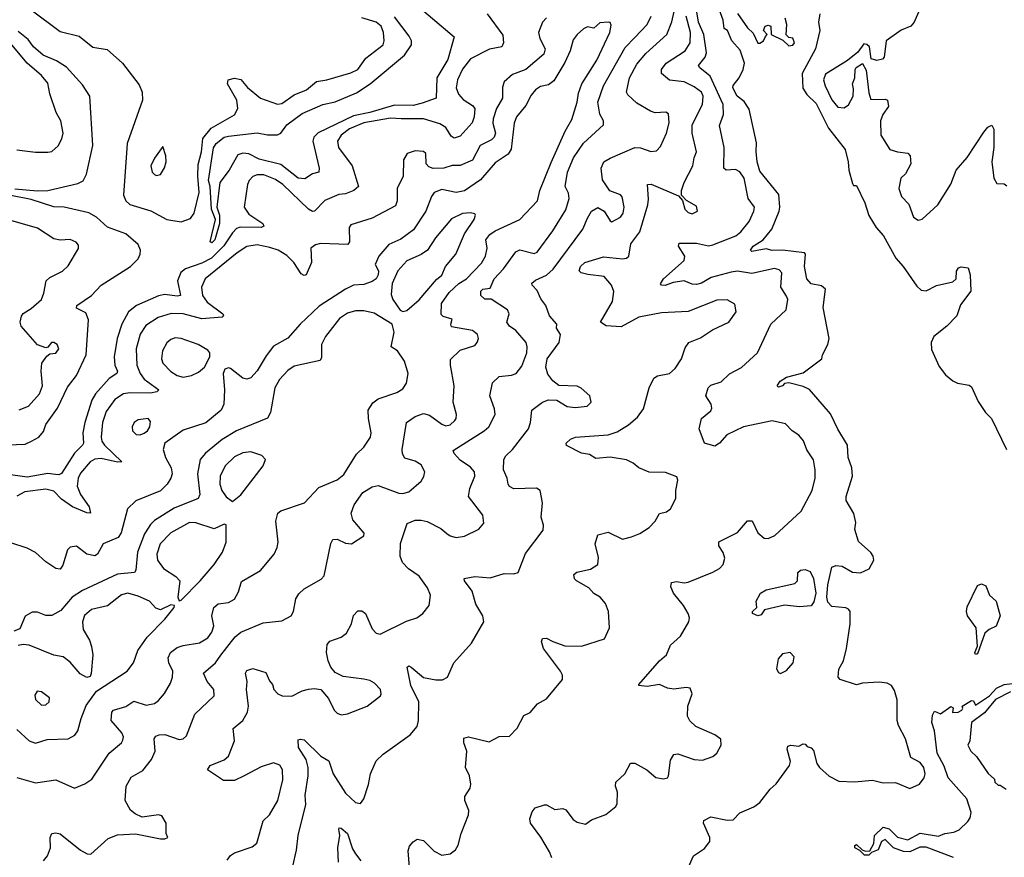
# Model space of a CAD drawing. Extents: x 1771496 to 1971148, y 471553 to 643630.
# Tile 469 of 656: x 1851328 to 1856125, y 601078 to 605157. Entities that reach past the tile are written whole.
import ezdxf

# ---------------------------------------------------------------- set-up
doc = ezdxf.new("R2010")
doc.units = 0

msp = doc.modelspace()

# ---------------------------------------------------------------- linework, layer by layer
at = {"layer": '0CON10XD'}
for points in [[(1854505, 605146.2), (1854536.7, 605285)], [(1851384, 605205), (1851525, 605100), (1851617.6, 605077.6), (1851685, 605024.3), (1851755, 605012), (1851830, 604945), (1851910.2, 604840.2), (1851925.3, 604805), (1851926.2, 604765), (1851851.2, 604555), (1851833.5, 604303.5), (1851844.7, 604275), (1851865, 604257.1), (1851967.3, 604227.3), (1852045, 604183.7), (1852115, 604172.8), (1852161.1, 604188.9), (1852178.4, 604215), (1852203.2, 604315), (1852195.8, 604395), (1852198.2, 604451.8), (1852213.8, 604513.8), (1852220.5, 604579.5), (1852261.2, 604628.8), (1852375.4, 604694.6), (1852391.9, 604725), (1852386, 604766), (1852340.6, 604845), (1852343.3, 604865), (1852375, 604872.9), (1852405, 604865.8), (1852437.8, 604827.8), (1852501.1, 604775), (1852585, 604745.5), (1852605, 604749.5), (1852665, 604790.8), (1852725.6, 604815), (1852774.1, 604855.9), (1852825, 604864.6), (1852941.2, 604898.8), (1852975, 604915.5), (1853015, 604969.5), (1853099.1, 605035), (1853103.8, 605055), (1853100.4, 605095), (1853089.2, 605125), (1853065, 605145.3), (1852996, 605166)], [(1853254.8, 605235), (1853444.6, 605074.6), (1853415, 604963.8), (1853360, 604875), (1853357.8, 604775), (1853289.2, 604750.8), (1853245, 604739.7), (1853155, 604740.7), (1853035, 604705.3), (1852955, 604688.8), (1852782.9, 604607.1), (1852760.9, 604585), (1852755.8, 604565), (1852786.9, 604435), (1852786, 604415), (1852755, 604407.5), (1852717.7, 604382.3), (1852685, 604385.9), (1852601.4, 604451.4), (1852495, 604478), (1852445, 604503.5), (1852415, 604506.8), (1852390.8, 604499.1), (1852348.8, 604425), (1852303.8, 604365), (1852288.6, 604245), (1852301.4, 604205), (1852302.2, 604165), (1852279.3, 604085), (1852265, 604070), (1852256.2, 604075), (1852281.9, 604185), (1852263.6, 604235), (1852256.6, 604345), (1852248.4, 604375), (1852272.9, 604532.9), (1852286.3, 604555), (1852325, 604584.7), (1852345, 604589.8), (1852485, 604606.7), (1852535, 604596.8), (1852585, 604596.8), (1852600, 604605), (1852630, 604645), (1852705, 604700.7), (1852805, 604744.2), (1852865, 604758), (1852968.5, 604801.5), (1853035.7, 604844.3), (1853203.7, 604985), (1853236.6, 605035), (1853236.6, 605055), (1853226.5, 605076.5), (1853155, 605170.7)], [(1854580.6, 601015), (1854611.4, 601085), (1854665, 601121.1), (1854690.6, 601155), (1854691.5, 601175), (1854659.2, 601245), (1854661.7, 601258.3), (1854695.7, 601275.7), (1854775, 601259.2), (1854805, 601261.2), (1854837.5, 601295), (1854905.8, 601324.2), (1854934.2, 601345.8), (1854985, 601410), (1855013.9, 601436.1), (1855078.8, 601525), (1855084, 601545), (1855067.5, 601605), (1855070.6, 601619.4), (1855085, 601624), (1855125, 601619.2), (1855145, 601631.2), (1855155, 601630), (1855165, 601617.5), (1855185, 601611.2), (1855195, 601598.8), (1855212.2, 601535), (1855225, 601516), (1855272.7, 601472.7), (1855318.8, 601448.8), (1855395, 601445.6), (1855483.2, 601453.2), (1855535, 601441.5), (1855595, 601443.3), (1855665, 601413.5), (1855712, 601435), (1855735.6, 601465), (1855739.5, 601485), (1855733.3, 601515), (1855715, 601539.4), (1855669.5, 601565), (1855643.4, 601655), (1855609.5, 601719.5), (1855603.8, 601745), (1855602.9, 601845), (1855590.2, 601890.2), (1855575, 601914.3), (1855554, 601926), (1855515, 601931.4), (1855435, 601925.7), (1855405, 601917.5), (1855325, 601944), (1855315.8, 601955.8), (1855320, 601995), (1855342.5, 602035), (1855356.9, 602095), (1855374.4, 602215), (1855374.3, 602275), (1855367.1, 602287.1), (1855353.6, 602293.6), (1855285, 602300.4), (1855265, 602321.5), (1855261.1, 602345), (1855265.5, 602405), (1855285, 602490.8), (1855305, 602500), (1855335, 602495.8), (1855386.5, 602466.5), (1855425, 602463.9), (1855466.5, 602483.5), (1855489.5, 602525), (1855486.4, 602545), (1855475, 602562.9), (1855415.6, 602615.6), (1855397.3, 602675), (1855401.7, 602708.3), (1855392.7, 602752.7), (1855355.6, 602815.6), (1855355.5, 602835), (1855385.3, 602935), (1855382.9, 602975), (1855365.4, 603025), (1855362.2, 603085), (1855313.8, 603163.8), (1855278.7, 603238.7), (1855175.8, 603355.8), (1855145, 603371.8), (1855075, 603388.9), (1855055, 603386), (1855045.3, 603374.7), (1855025, 603367.1), (1855018.9, 603375), (1855033.7, 603396.3), (1855065, 603417.3), (1855145, 603438), (1855236.2, 603505), (1855239.2, 603525), (1855265.2, 603574.8), (1855272.2, 603605), (1855243.5, 603756.5), (1855253.5, 603845), (1855235, 603861.8), (1855185, 603870.4), (1855163.6, 603895), (1855151.2, 603955), (1855156.7, 604015), (1855151.9, 604021.9), (1855045, 604034.8), (1854993.7, 604033.7), (1854965, 604041.5), (1854895, 604028.1), (1854888.9, 604035), (1854901.2, 604055), (1854951.2, 604085), (1854992.4, 604137.6), (1855028.4, 604225), (1855031.4, 604245), (1855026.2, 604306.2), (1854935, 604420), (1854920.9, 604465), (1854916, 604515), (1854917.7, 604557.7), (1854882.3, 604722.3), (1854858.3, 604758.3), (1854824.4, 604785), (1854802.9, 604825), (1854805, 604837.5), (1854833.3, 604875), (1854852.5, 604915), (1854860, 604945), (1854838.3, 605008.3), (1854797.5, 605055), (1854777.5, 605105), (1854760, 605115), (1854755.8, 605155), (1854731.9, 605221.9)], [(1855712.5, 605205), (1855685.6, 605145), (1855670, 605125), (1855623.2, 605106.8), (1855550, 605055), (1855540, 604975), (1855532.5, 604965), (1855505, 604958), (1855476.2, 604966.2), (1855468.1, 605025), (1855456.2, 605036.2), (1855440.9, 605039.1), (1855411.3, 604998.7), (1855361.5, 604958.5), (1855255, 604891.5), (1855244.7, 604865), (1855251.9, 604835), (1855285, 604767.5), (1855315, 604731.8), (1855345, 604728.7), (1855366.9, 604743.1), (1855389.1, 604785), (1855391, 604821), (1855386.1, 604845), (1855397.9, 604875), (1855398, 604915), (1855403.3, 604925), (1855435, 604943.3), (1855452, 604912), (1855465, 604801.2), (1855475, 604768.1), (1855545, 604770), (1855556.7, 604765), (1855561.2, 604735), (1855533.7, 604696.4), (1855522.4, 604665), (1855523.1, 604595), (1855568, 604525), (1855605, 604513.1), (1855655, 604508), (1855667.5, 604495), (1855670.6, 604455), (1855643.6, 604406.4), (1855621.5, 604385), (1855611.9, 604335), (1855625, 604296.7), (1855659.6, 604259.6), (1855682.9, 604195), (1855705, 604180.8), (1855725, 604185.8), (1855800.8, 604255), (1855865, 604356.2), (1855890.5, 604425), (1855945, 604485.7), (1856025, 604610), (1856045, 604633.8), (1856065, 604643.3), (1856074.1, 604624.1), (1856074.4, 604535), (1856064.4, 604465), (1856074, 604385), (1856089.3, 604359.3), (1856125, 604357.5), (1856137.5, 604347.5)], [(1853606.2, 605186.2), (1853681.8, 605081.8), (1853685.9, 605044.1), (1853677.1, 605025), (1853617, 605013), (1853525, 604967.1), (1853485, 604915.6), (1853460.6, 604865), (1853454.7, 604825), (1853466.1, 604795), (1853488.6, 604768.6), (1853535, 604740), (1853545.3, 604725.3), (1853543.2, 604685), (1853532.1, 604655), (1853475, 604589.6), (1853445, 604580.3), (1853430.2, 604590.2), (1853405, 604631.8), (1853375, 604650), (1853295, 604674.7), (1853186.2, 604673.8), (1853135, 604677), (1853005, 604654.5), (1852935, 604626), (1852894.7, 604595), (1852876.2, 604565), (1852881.2, 604535), (1852947.9, 604445), (1852978.5, 604345), (1852955.8, 604325), (1852915, 604309.7), (1852883.9, 604306.1), (1852815, 604276.4), (1852765, 604224.5), (1852755, 604222.9), (1852735, 604233.9), (1852610.3, 604355), (1852575, 604379.8), (1852517.6, 604402.4), (1852485, 604402.5), (1852465, 604394.5), (1852446.2, 604375), (1852438.8, 604355), (1852421.8, 604245), (1852445, 604209.5), (1852512.7, 604165), (1852517.9, 604152.1), (1852504.6, 604145.4), (1852402.7, 604147.3), (1852385, 604140.3), (1852365, 604120), (1852323.2, 604056.8), (1852263.4, 603996.6), (1852215, 603971.4), (1852136.6, 603943.4), (1852113, 603927), (1852096.8, 603885), (1852111.9, 603815), (1852095, 603810.9), (1852035, 603818.9), (1852005, 603813.1), (1851898.2, 603765), (1851859.2, 603735), (1851825.2, 603675), (1851803.5, 603605), (1851788.3, 603515), (1851791.6, 603475), (1851804.5, 603445), (1851801.1, 603435), (1851765, 603410), (1851697.5, 603335), (1851679.4, 603305), (1851645.6, 603195), (1851636.5, 603145), (1851639.2, 603095), (1851634.6, 603085), (1851595, 603045.9), (1851532.1, 602947.9), (1851519.8, 602940.2), (1851502.4, 602942.4), (1851465, 602947.4), (1851365, 602928.8), (1851155, 602958.5)], [(1853895, 605165.6), (1853875.4, 605144.6), (1853856.5, 605095), (1853862.1, 605065), (1853889.1, 605015), (1853881.2, 604988.8), (1853795, 604915.3), (1853728.9, 604891.1), (1853688.5, 604855), (1853680.7, 604829.3), (1853681.2, 604775), (1853652.1, 604725), (1853635.2, 604675), (1853633.5, 604653.5), (1853646.3, 604605), (1853640, 604585), (1853627, 604573), (1853572.3, 604545), (1853535, 604473.2), (1853475, 604447.8), (1853435, 604447.8), (1853395, 604434.7), (1853342.5, 604432.5), (1853321.2, 604441.2), (1853308.1, 604455), (1853307.5, 604505), (1853296.2, 604515), (1853255, 604518.1), (1853216.2, 604505), (1853197.5, 604475), (1853196.7, 604395), (1853167.5, 604335), (1853167.9, 604275), (1853159.1, 604250.9), (1853045, 604190), (1852941.2, 604158.8), (1852934.2, 604145.8), (1852934.6, 604075.4), (1852926.9, 604063.1), (1852793.3, 604066.7), (1852769.7, 604060.3), (1852746.7, 604045), (1852750.4, 603975), (1852723.3, 603915), (1852715, 603911.9), (1852699.3, 603919.3), (1852664.5, 603975), (1852629.3, 604009.3), (1852587.1, 604035), (1852547.6, 604047.6), (1852485, 604060.8), (1852435, 604053.3), (1852387.6, 604022.4), (1852231.3, 603895), (1852213.4, 603855), (1852219.2, 603815), (1852241.7, 603781.7), (1852318.1, 603725), (1852322, 603715), (1852315, 603708), (1852215, 603701.2), (1852125, 603725.6), (1852065.9, 603725.9), (1852003.1, 603706.9), (1851942.2, 603667.8), (1851915, 603625.8), (1851895.3, 603555), (1851899.5, 603475), (1851914.8, 603435), (1851935, 603407.3), (1852005.8, 603354.2), (1851996.7, 603345), (1851965, 603339.2), (1851865, 603341), (1851834.4, 603335.6), (1851791.7, 603308.3), (1851750.3, 603249.7), (1851731.2, 603195), (1851725.2, 603125), (1851728.9, 603105), (1851741.8, 603085), (1851826.2, 603005), (1851805, 603002.5), (1851725, 603020.7), (1851695, 603017.1), (1851671.2, 603005), (1851625, 602948.9), (1851612.7, 602925), (1851608.2, 602885), (1851624.7, 602845), (1851666.1, 602785), (1851672.5, 602755), (1851655, 602756.5), (1851585, 602785.8), (1851532.4, 602822.4), (1851495, 602860.8), (1851455, 602870.6), (1851352.6, 602857.4), (1851315, 602837.1)], [(1853410, 602655), (1853425, 602643.8), (1853455, 602636.2), (1853495, 602642.5), (1853564.5, 602675.5), (1853589.2, 602705), (1853584.2, 602745), (1853515.6, 602835), (1853521.5, 602875), (1853545.4, 602935), (1853544.5, 602955), (1853525, 602978.5), (1853475, 603011.5), (1853444.6, 603045), (1853440.2, 603059.8), (1853591.9, 603155), (1853614.5, 603175), (1853645.4, 603235), (1853642.1, 603262.1), (1853619.5, 603325), (1853631.2, 603388.8), (1853665, 603419.4), (1853725, 603425.5), (1853746.4, 603433.6), (1853775, 603470.6), (1853799.1, 603535), (1853801.5, 603565), (1853795.8, 603585.8), (1853745, 603644), (1853714.7, 603665), (1853701.5, 603685), (1853713.3, 603725), (1853704.4, 603745), (1853625, 603796), (1853594, 603796), (1853575, 603813.8), (1853575.7, 603835), (1853585.5, 603844.5), (1853620, 603850), (1853640, 603895), (1853685, 603943.5), (1853745, 604026.9), (1853765, 604036.7), (1853835, 604019.5), (1853849.2, 604025), (1853925, 604128.5), (1853989.4, 604230.6), (1854006.1, 604286.1), (1854002.9, 604312.9), (1853986.1, 604345), (1853997.7, 604415), (1854027.2, 604485), (1854075, 604556.4), (1854172, 604645), (1854171.9, 604665), (1854155, 604698), (1854144.6, 604755), (1854172.4, 604835), (1854277.8, 605022.2), (1854325, 605070.7), (1854385, 605133.6), (1854405.6, 605174.4)], [(1854173.1, 604003.1), (1854265, 603992.7), (1854284.6, 603995.4), (1854295.5, 604005), (1854306.6, 604065), (1854349.3, 604125), (1854389.1, 604255), (1854392.6, 604282.6), (1854386.7, 604355), (1854405, 604355.6), (1854538.8, 604298.8), (1854557.5, 604277.5), (1854568.8, 604235), (1854585, 604218.8), (1854605, 604212), (1854630, 604225), (1854625, 604250), (1854577.5, 604277.5), (1854552.5, 604302.5), (1854552, 604325), (1854565.6, 604365), (1854608.2, 604445), (1854613.6, 604485), (1854626, 604514), (1854604.6, 604605), (1854604.7, 604644.7), (1854654.2, 604745), (1854658.4, 604785), (1854650, 604805), (1854615, 604831.1), (1854565, 604854.2), (1854495, 604863.2), (1854454.7, 604894.7), (1854454.6, 604915), (1854478.1, 604945), (1854570.8, 605005), (1854595.2, 605045), (1854596.6, 605095), (1854575.2, 605175)], [(1854836.5, 604416.5), (1854815, 604427.6), (1854770, 604425), (1854758.5, 604435), (1854761, 604535), (1854737.4, 604642.6), (1854757.8, 604695), (1854755.2, 604745), (1854692.9, 604882.9), (1854642.7, 604922.7), (1854636, 604935), (1854667.2, 604975), (1854673.9, 604996.1), (1854660.8, 605085), (1854636.3, 605145), (1854627.4, 605195)], [(1854825, 605187.1), (1854875, 605118), (1854902.5, 605092.5), (1854925, 605043.8), (1854935, 605043.3), (1854952.5, 605055), (1854962.5, 605075), (1854970, 605085), (1854952.5, 605105), (1854960, 605125), (1854975, 605130), (1854987.5, 605125), (1854990, 605085), (1855047, 605057), (1855075, 605030), (1855095, 605032.5), (1855103.3, 605045), (1855095, 605067.5), (1855075, 605070), (1855063, 605083), (1855065.9, 605134.1), (1855057.5, 605165)], [(1855226.1, 605186.1), (1855219.5, 605145), (1855227.2, 605105), (1855205.6, 605015), (1855140.6, 604895), (1855144.4, 604824.4), (1855163.4, 604793.4), (1855208.8, 604748.8), (1855268.3, 604628.3), (1855350.8, 604525), (1855365.4, 604465), (1855367.3, 604425), (1855385, 604360), (1855390, 604350), (1855405, 604350), (1855445.5, 604265), (1855465, 604203.8), (1855501.9, 604145), (1855536.7, 604105), (1855596.2, 603996.2), (1855633.1, 603955), (1855699.1, 603859.1), (1855720.9, 603840.9), (1855745, 603837.1), (1855795, 603862.5), (1855875, 603880), (1855891.2, 603895), (1855891.9, 603931.9), (1855901.8, 603948.2), (1855915, 603953.3), (1855949.3, 603949.3), (1855958.5, 603915), (1855962.7, 603835), (1855911.7, 603768.3), (1855893.8, 603715), (1855845.7, 603664.3), (1855782.4, 603615), (1855768.8, 603585), (1855771.2, 603551.2), (1855808.3, 603468.3), (1855838.5, 603428.5), (1855875, 603398.5), (1855898, 603388), (1855955, 603378), (1855965, 603368.8), (1855998, 603298), (1856034.5, 603244.5), (1856062.9, 603215), (1856136.9, 603065)], [(1851445, 601060.6), (1851464.4, 601085), (1851479.2, 601125), (1851476.5, 601175), (1851485, 601194.2), (1851505, 601198.2), (1851525, 601193.3), (1851625, 601113.3), (1851657.5, 601095), (1851675.7, 601094.3), (1851759.5, 601170.5), (1851805, 601187.1), (1851893, 601193), (1852015, 601167.5), (1852035, 601167.5), (1852050, 601175), (1852042.5, 601195), (1852042, 601245), (1852020.5, 601280.5), (1852005, 601285.7), (1851925, 601274.4), (1851890.1, 601290.1), (1851868.4, 601308.4), (1851842.7, 601355), (1851847.1, 601425), (1851871.9, 601468.1), (1851928.4, 601501.6), (1851971.1, 601555), (1851988.2, 601595), (1851983.1, 601655), (1851992.2, 601667.8), (1852007.5, 601675), (1852035, 601676.2), (1852105, 601652.5), (1852125, 601655.6), (1852140.6, 601669.4), (1852182.1, 601775), (1852275.7, 601865), (1852274.3, 601895), (1852241.8, 601935), (1852224.5, 601975), (1852282, 602025), (1852307.6, 602062.4), (1852378.8, 602151.2), (1852405, 602174.3), (1852515, 602220), (1852605, 602230), (1852650.8, 602255), (1852661.9, 602275), (1852673.3, 602336.7), (1852687.9, 602362.1), (1852714.1, 602385.9), (1852796.4, 602433.6), (1852811.1, 602448.9), (1852845, 602606.7), (1852854.6, 602625.4), (1852875, 602628.1), (1852915, 602608.6), (1852945, 602604.3), (1853005.5, 602644.5), (1853006.4, 602656.4), (1852951.9, 602721.9), (1852943.6, 602755), (1852957.5, 602795), (1853000.6, 602855), (1853045, 602882.2), (1853075, 602888.6), (1853175, 602852), (1853195, 602850), (1853225, 602857.5), (1853285, 602910), (1853297.9, 602932.1), (1853302.5, 602955), (1853285, 602990), (1853255, 603007.1), (1853205, 603022), (1853192.6, 603042.6), (1853191.1, 603065), (1853213.6, 603195), (1853255, 603225.4), (1853295, 603239.1), (1853325, 603231.1), (1853385, 603187.5), (1853405, 603180), (1853425, 603184.3), (1853448.6, 603205), (1853455.6, 603215), (1853457.1, 603235), (1853440.5, 603295), (1853445.4, 603375), (1853426.5, 603475), (1853427.5, 603502.5), (1853475, 603548.1), (1853545, 603571.2), (1853557.5, 603585), (1853564.2, 603605), (1853558, 603625), (1853535, 603643.3), (1853432.4, 603662.4), (1853428.9, 603675), (1853435, 603698.8), (1853392.3, 603712.3), (1853381.8, 603721.8), (1853383.3, 603775), (1853420.9, 603829.1), (1853468.1, 603871.9), (1853504.7, 603895), (1853577.8, 603972.2), (1853598.2, 604005), (1853606.4, 604045), (1853599.2, 604085), (1853618.8, 604111.2), (1853645, 604129.4), (1853765, 604184.6), (1853851.9, 604275), (1853862.9, 604325), (1853917.7, 604462.3), (1853985.3, 604615), (1854019, 604671), (1854044.4, 604755), (1854050.3, 604799.7), (1854067.1, 604845), (1854139.4, 604960.6), (1854203.5, 605095), (1854210.8, 605130.8), (1854205, 605143.3), (1854195.7, 605145.7), (1854155, 605142.2), (1854125, 605116.7), (1854095, 605121.9), (1854075, 605113.3), (1854044, 605086), (1854025, 605058.9), (1854010, 605005), (1853985, 604949.2), (1853929.9, 604860.1), (1853905, 604840.7), (1853865, 604832.7), (1853841.8, 604815), (1853819.6, 604790.4), (1853795, 604739.6), (1853748.8, 604685), (1853737.3, 604652.7), (1853722.5, 604527.5), (1853707.9, 604502.1), (1853645, 604460), (1853572.9, 604377.1), (1853495, 604323.1), (1853455, 604315.7), (1853385, 604330.6), (1853347.8, 604315), (1853334.1, 604295.9), (1853307, 604225), (1853246.4, 604133.6), (1853185, 604087.9), (1853126.8, 604063.2), (1853078.5, 604005), (1853060, 603965), (1853075.9, 603935), (1853074.7, 603915), (1853065, 603895.5), (1853045, 603881.8), (1853005, 603867.8), (1852954.3, 603864.3), (1852915, 603845.5), (1852787.3, 603762.7), (1852694.4, 603675), (1852635, 603606.9), (1852565, 603567.5), (1852529.1, 603520.9), (1852485, 603447.5), (1852455, 603412.9), (1852435, 603407.1), (1852415, 603411.4), (1852355, 603458.8), (1852345, 603462.5), (1852327.5, 603455), (1852320, 603435), (1852326.9, 603355), (1852322.7, 603285), (1852310, 603255), (1852235, 603193.6), (1852125, 603158.2), (1852036, 603095), (1852027.8, 603065), (1852039.1, 603025), (1852066.2, 602975), (1852070.8, 602945), (1852065.4, 602925), (1852047.3, 602895), (1852015, 602863.1), (1851894, 602815), (1851853.3, 602775), (1851822.3, 602657.7), (1851807.8, 602635), (1851734.3, 602605), (1851706.7, 602555), (1851693.6, 602546.4), (1851655, 602554.6), (1851605, 602593.3), (1851575, 602589.4), (1851561.5, 602575), (1851538.8, 602501.2), (1851525, 602480.8), (1851504.6, 602484.6), (1851455, 602518), (1851405, 602562.2), (1851365, 602583.6), (1851285, 602610.5)], [(1852658.8, 601035), (1852677.1, 601112.9), (1852685.4, 601185), (1852722.8, 601335), (1852719.8, 601380.2), (1852734, 601475), (1852733.9, 601515), (1852724.8, 601554.8), (1852687.1, 601612.9), (1852685, 601650), (1852695.7, 601654.3), (1852715, 601650.6), (1852795, 601570.3), (1852835, 601548.2), (1852856.2, 601485), (1852915, 601390), (1852965, 601346), (1852989.5, 601340.5), (1853005, 601362.5), (1853027.9, 601432.1), (1853037.8, 601485), (1853065, 601548), (1853098.7, 601581.3), (1853230, 601675), (1853265.6, 601715), (1853272.1, 601745), (1853273.4, 601835), (1853234, 601915), (1853216.7, 602005), (1853225, 602010), (1853235, 602004.2), (1853295, 601954.5), (1853355, 601941.8), (1853387.8, 601942.2), (1853413.3, 601955), (1853444.2, 602025), (1853529.1, 602120.9), (1853590, 602225), (1853585.4, 602255), (1853550.8, 602310.8), (1853533.4, 602375), (1853495.6, 602425), (1853493.2, 602436.8), (1853545, 602445.3), (1853620.9, 602439.1), (1853689.1, 602460.9), (1853735, 602458.1), (1853756.7, 602465), (1853791.9, 602558.1), (1853879.3, 602670.7), (1853880.6, 602695), (1853869.2, 602735), (1853875.4, 602805), (1853864.1, 602864.1), (1853845.8, 602875.8), (1853735, 602872.7), (1853715, 602883.5), (1853708.2, 602895), (1853703.9, 602923.9), (1853686.2, 602965), (1853686.9, 603015), (1853696.5, 603033.5), (1853730, 603065), (1853806.7, 603165), (1853816.5, 603195), (1853823.1, 603255), (1853875, 603294.4), (1853905, 603305.6), (1853944.5, 603304.5), (1853995, 603273.1), (1854035, 603268.1), (1854092.5, 603275), (1854113.3, 603295), (1854106.2, 603325), (1854063.6, 603363.6), (1854045, 603371.9), (1853955, 603375.7), (1853925, 603399.4), (1853901.6, 603431.6), (1853892.5, 603465), (1853897.9, 603505), (1853956.1, 603585), (1853963.1, 603625), (1853944.2, 603655), (1853946, 603675), (1853910, 603715), (1853892, 603765), (1853867.2, 603797.2), (1853848.9, 603838.9), (1853825.8, 603865), (1853824.3, 603875), (1853840.8, 603889.2), (1853895, 603913.5), (1853927.5, 603942.5), (1854072.2, 604137.8), (1854095, 604191.2), (1854114.6, 604225.4), (1854145, 604242.9), (1854175.5, 604225.5), (1854205, 604177.5), (1854213.3, 604173.3), (1854255, 604195.8), (1854269.1, 604215), (1854272.9, 604245), (1854264.3, 604295), (1854255, 604304.3), (1854203.8, 604323.8), (1854167, 604377), (1854161.1, 604435), (1854175, 604464.4), (1854205, 604483.8), (1854325, 604535.3), (1854353.4, 604533.4), (1854402.5, 604515), (1854430.5, 604519.5), (1854449.6, 604540.4), (1854480.3, 604605), (1854492.9, 604655), (1854489.1, 604699.1), (1854476.6, 604706.6), (1854425, 604703.9), (1854401.9, 604711.9), (1854335, 604750.6), (1854291.2, 604791.2), (1854284.6, 604805), (1854299.7, 604875), (1854335, 604941.2), (1854378.1, 604991.9), (1854481.5, 605085), (1854505, 605146.2)], [(1851305, 604333.3), (1851415, 604323.2), (1851465, 604325.7), (1851610.9, 604359.1), (1851637.5, 604372.5), (1851653.4, 604405), (1851685.2, 604545), (1851670.5, 604785), (1851635, 604840.9), (1851555.9, 604925.9), (1851507.7, 604957.7), (1851442.5, 604985), (1851395.3, 605025), (1851370.2, 605060.2), (1851320.6, 605100.6)], [(1851315, 604523.1), (1851405, 604511.9), (1851465, 604511.4), (1851485, 604516.2), (1851515, 604543.8), (1851533.6, 604576.4), (1851540.5, 604605), (1851529.4, 604665), (1851505.5, 604705.5), (1851475.5, 604795.5), (1851465, 604848), (1851435, 604885.6), (1851365.2, 604945.2), (1851290, 605035)], [(1851995, 604398.8), (1852015, 604403.8), (1852033.6, 604436.4), (1852041.2, 604465), (1852040, 604495), (1852025, 604540), (1851985, 604482.5), (1851968, 604445), (1851974, 604415), (1851985, 604403.3), (1851995, 604398.8)], [(1853920.3, 601075), (1853910, 601105), (1853866.7, 601176.7), (1853816.8, 601245), (1853814.4, 601265.6), (1853825, 601300), (1853840.3, 601319.7), (1853885, 601334.3), (1853895, 601334.2), (1853935, 601310.8), (1853975, 601316), (1853988.9, 601308.9), (1854025, 601262.5), (1854045, 601250), (1854085, 601240), (1854115, 601260), (1854183.6, 601286.4), (1854233.3, 601325), (1854239.5, 601340.5), (1854241.2, 601395), (1854231.2, 601425), (1854232.5, 601445), (1854276.7, 601485), (1854305, 601536.7), (1854325, 601536.2), (1854384.4, 601504.4), (1854427.3, 601467.3), (1854465, 601460), (1854484.1, 601465.9), (1854490, 601475), (1854498.8, 601551.2), (1854515, 601578.8), (1854535, 601582), (1854615, 601554.4), (1854655, 601550.8), (1854705, 601568.8), (1854725, 601586.2), (1854745.7, 601625), (1854744.1, 601654.1), (1854715, 601674), (1854622.5, 601715), (1854593.6, 601743.6), (1854582.5, 601765), (1854583.3, 601815), (1854604, 601875), (1854595, 601902.5), (1854575, 601906), (1854515, 601897.1), (1854485, 601902), (1854445, 601920.6), (1854385, 601910), (1854345, 601914.3), (1854345, 601920), (1854445.3, 602034.7), (1854479.4, 602065), (1854498.9, 602111.1), (1854547.1, 602155), (1854588, 602225), (1854592, 602245), (1854585.8, 602265), (1854562.5, 602305), (1854514.5, 602365), (1854501.4, 602395), (1854504.1, 602415.9), (1854528.3, 602421.7), (1854565, 602415.4), (1854585, 602418.4), (1854705, 602466.2), (1854737.5, 602485), (1854756.1, 602503.9), (1854763.3, 602535), (1854755, 602562.5), (1854734.3, 602595), (1854734.2, 602615), (1854825, 602660), (1854875, 602716.9), (1854896.4, 602716.4), (1854925, 602659.2), (1854955, 602632.9), (1854975, 602630.6), (1855007.1, 602645), (1855135, 602763.3), (1855188.8, 602865), (1855204.2, 602924.2), (1855204.7, 602964.7), (1855195, 603013.3), (1855162.7, 603062.7), (1855146.5, 603106.5), (1855124.4, 603134.4), (1855092, 603155), (1855059.1, 603189.1), (1854995, 603204.5), (1854855, 603174.6), (1854773.1, 603135), (1854738.6, 603095), (1854715, 603080.6), (1854664, 603095), (1854638.1, 603165), (1854649.5, 603215), (1854695, 603253.3), (1854700, 603265), (1854697.8, 603285), (1854671.9, 603325), (1854682.2, 603365), (1854695, 603377.5), (1854745.9, 603394.1), (1854787.3, 603432.7), (1854845, 603464), (1854922.5, 603535), (1854988.1, 603675), (1855063.3, 603745), (1855071.5, 603795), (1855065, 603810.8), (1855036.5, 603855), (1855040.9, 603925), (1855028.5, 603938.5), (1855005.3, 603945.3), (1854895, 603922.1), (1854825, 603932.8), (1854795, 603928.4), (1854698, 603902), (1854649.5, 603875), (1854625, 603868.1), (1854605, 603868.9), (1854565, 603886.3), (1854512.7, 603877.3), (1854472.8, 603862.8), (1854455, 603864.4), (1854451.1, 603871.1), (1854464.4, 603895), (1854566.4, 603985), (1854569.6, 604005), (1854538.2, 604055), (1854541.1, 604068.9), (1854625, 604069.1), (1854685, 604056.7), (1854705, 604061.2), (1854818.1, 604105), (1854842.5, 604125), (1854882.5, 604175), (1854905.5, 604225), (1854907.8, 604245), (1854876.8, 604286.8), (1854858.4, 604385), (1854836.5, 604416.5)], [(1851225, 603086.1), (1851355, 603090.9), (1851385.6, 603104.4), (1851421.8, 603125), (1851445, 603151.1), (1851455, 603185.6), (1851512.2, 603265), (1851561.6, 603368.4), (1851604.8, 603425), (1851652.5, 603525), (1851663.5, 603695), (1851650.5, 603730.5), (1851605, 603752.2), (1851606.4, 603765), (1851678.2, 603815), (1851725.9, 603864.1), (1851867.7, 603955), (1851905, 603993.5), (1851916, 604015), (1851916.7, 604035), (1851905, 604062.2), (1851845, 604114.2), (1851756.4, 604146.4), (1851702.7, 604195), (1851665, 604217.1), (1851545, 604244.8), (1851495, 604245.2), (1851385, 604282.4), (1851285, 604300.6)], [(1853195, 603736.7), (1853215, 603741.2), (1853275, 603792.5), (1853358.5, 603891.5), (1853385, 603913.3), (1853403.5, 603955), (1853452.9, 604015), (1853496.1, 604113.9), (1853542.9, 604185), (1853549.2, 604205), (1853545, 604211.2), (1853525, 604216.7), (1853485, 604213.1), (1853432.4, 604187.6), (1853354.6, 604095.4), (1853315.3, 604034.7), (1853285, 604013.8), (1853215, 603982.7), (1853171, 603935), (1853143.3, 603873.3), (1853138.3, 603818.3), (1853146.7, 603795), (1853182.3, 603742.3), (1853195, 603736.7)], [(1851325, 603258.1), (1851370.8, 603275), (1851424.4, 603335), (1851440, 603375), (1851432.9, 603445), (1851436, 603485), (1851460.5, 603519.5), (1851475, 603530), (1851505, 603533.3), (1851518.8, 603555), (1851511.2, 603575), (1851495, 603585.6), (1851483.8, 603585), (1851465, 603562.5), (1851455, 603560), (1851414.4, 603574.4), (1851335.8, 603665), (1851330, 603685), (1851336.9, 603713.1), (1851345, 603725.8), (1851385, 603751.4), (1851434.4, 603795), (1851446.4, 603825), (1851457.1, 603885), (1851475, 603901.4), (1851536.6, 603933.4), (1851565, 603958.8), (1851615, 604042.5), (1851615, 604060), (1851604.1, 604074.1), (1851575, 604087.5), (1851525, 604084.3), (1851495, 604089.4), (1851415, 604141.8), (1851285, 604179.5)], [(1853227.9, 601027.9), (1853220.2, 601109.8), (1853226.8, 601133.2), (1853245, 601153.8), (1853265, 601166.2), (1853295, 601160), (1853347.6, 601107.6), (1853385, 601089.2), (1853425.5, 601094.5), (1853452, 601115), (1853465, 601137.5), (1853478.6, 601195), (1853514.4, 601285), (1853516.3, 601306.3), (1853497.5, 601355), (1853497.1, 601375), (1853522.9, 601415), (1853527.1, 601435), (1853520.5, 601475), (1853500, 601515), (1853506.4, 601595), (1853492.7, 601635), (1853491.4, 601658.6), (1853514.2, 601665.8), (1853615, 601640), (1853665, 601666.7), (1853715, 601667.5), (1853752.6, 601707.4), (1853785, 601768.8), (1853815, 601784), (1853851.2, 601825), (1853895, 601849.4), (1853972.5, 601945), (1853972.1, 601965), (1853963.1, 601985), (1853880, 602095), (1853871.4, 602128.6), (1853875, 602143.3), (1853895, 602145.6), (1853925, 602128.8), (1853985, 602108.5), (1854065, 602105.8), (1854178.3, 602141.7), (1854202.5, 602195), (1854197.8, 602275), (1854181.9, 602315), (1854155.7, 602345), (1854125, 602362.9), (1854100.4, 602390.4), (1854041.2, 602425), (1854031.2, 602435), (1854027.5, 602455), (1854042.5, 602467.5), (1854109.2, 602480.8), (1854145.5, 602504.5), (1854148.8, 602538.8), (1854132.5, 602605), (1854145, 602648), (1854195, 602662), (1854265, 602628), (1854309.5, 602639.5), (1854350, 602655), (1854395, 602684.2), (1854424.3, 602715), (1854445, 602751.9), (1854479.4, 602760.6), (1854499.4, 602775), (1854525.6, 602825), (1854524.5, 602865), (1854535.6, 602915), (1854530.6, 602930.6), (1854475, 602952.9), (1854395, 602954.5), (1854345, 602975.5), (1854317.8, 602997.7), (1854285, 603014), (1854205, 603026.8), (1854135, 603020.6), (1854105, 603039.6), (1854065, 603046.7), (1853993.1, 603083.1), (1853990, 603095), (1854011.2, 603115), (1854036.2, 603123.8), (1854195, 603135.8), (1854239, 603151), (1854295, 603184.6), (1854338.9, 603221.1), (1854367.6, 603262.4), (1854394.6, 603365), (1854418.3, 603411.7), (1854435, 603422.3), (1854495, 603434), (1854521.2, 603458.8), (1854552.5, 603505), (1854570.9, 603559.1), (1854588.8, 603585), (1854645, 603608.2), (1854702.9, 603647.1), (1854784, 603685), (1854818.9, 603735), (1854812.6, 603772.6), (1854775, 603793.3), (1854725, 603791.8), (1854585, 603735.5), (1854455, 603729.2), (1854345, 603708.2), (1854258.4, 603661.6), (1854186.1, 603666.1), (1854157.7, 603685), (1854216.9, 603785), (1854223, 603833), (1854212.1, 603865), (1854176.2, 603906.2), (1854096.6, 603916.6), (1854064, 603925), (1854054.2, 603935), (1854060, 603955), (1854082.5, 603975), (1854173.1, 604003.1)], [(1851315, 601466.4), (1851405, 601441.1), (1851505, 601455.6), (1851595, 601415.7), (1851645, 601435.6), (1851680.5, 601459.5), (1851765, 601585.6), (1851824, 601635), (1851831.3, 601648.7), (1851834.4, 601665), (1851826.4, 601685), (1851774.7, 601744.7), (1851776.7, 601785), (1851785, 601795.6), (1851845, 601813.3), (1851885, 601838.8), (1851945, 601818.9), (1851985, 601827.9), (1852005, 601841.9), (1852033.9, 601876.1), (1852063.4, 601926.6), (1852072.9, 601955), (1852073.8, 601985), (1852054.6, 602025), (1852051.1, 602048.9), (1852063.6, 602075), (1852095, 602099.6), (1852125, 602110.4), (1852205, 602122.5), (1852245, 602146.5), (1852263.9, 602175), (1852273.9, 602205), (1852264, 602255), (1852273.8, 602295), (1852295, 602313.1), (1852345, 602318.9), (1852375, 602335.6), (1852395, 602371.2), (1852408.3, 602421.7), (1852500.8, 602475), (1852568.9, 602555), (1852583.4, 602586.6), (1852587.6, 602612.4), (1852575.5, 602715), (1852585.4, 602754.6), (1852600, 602765), (1852716.2, 602805), (1852785, 602879.5), (1852875, 602915.9), (1852907.2, 602942.8), (1852968.9, 603041.1), (1853005.5, 603075), (1853037.3, 603125), (1853040.9, 603145), (1853027.3, 603215), (1853026.5, 603255), (1853048.9, 603291.1), (1853075, 603311.8), (1853165, 603341.9), (1853195, 603360), (1853213.2, 603386.8), (1853221.4, 603435), (1853202.9, 603495), (1853169.2, 603545), (1853138, 603565), (1853152.5, 603635), (1853143.8, 603675), (1853055, 603728.4), (1853005, 603740), (1852965, 603739.2), (1852925, 603727.8), (1852887.2, 603702.8), (1852818.8, 603615), (1852798.6, 603575), (1852798.2, 603511.8), (1852792.3, 603497.7), (1852665, 603470), (1852635, 603449.2), (1852593.3, 603405), (1852570.8, 603365), (1852550.8, 603245), (1852535, 603216.9), (1852384.4, 603155.6), (1852315, 603112.9), (1852234.1, 603045.9), (1852207.5, 603015), (1852194.2, 602945), (1852205.9, 602845), (1852198.1, 602825), (1852080.9, 602779.1), (1851985, 602719.2), (1851965, 602699.6), (1851936.9, 602653.1), (1851902.7, 602565), (1851893.7, 602476.3), (1851887.5, 602465), (1851805, 602457.3), (1851635, 602378.2), (1851584, 602345), (1851529.2, 602280.8), (1851485, 602256.5), (1851455.3, 602255.3), (1851415, 602272.2), (1851388.3, 602271.7), (1851355, 602253.1), (1851329.8, 602190.2), (1851299.9, 602179.9)], [(1852125, 603416.8), (1852165, 603424.6), (1852199.4, 603440.6), (1852228.8, 603465), (1852254.1, 603515.9), (1852254, 603535), (1852245, 603547.5), (1852198, 603575), (1852115, 603605.5), (1852085, 603607.9), (1852065, 603599.5), (1852045, 603583.1), (1852024.6, 603545), (1852020, 603505), (1852025.6, 603485), (1852065, 603443.6), (1852095, 603424.6), (1852125, 603416.8)], [(1851915, 603136), (1851935, 603144.2), (1851951.2, 603155), (1851962, 603175), (1851965, 603200), (1851955, 603215.7), (1851905, 603208.6), (1851886.2, 603195), (1851875.8, 603175), (1851878, 603155), (1851895, 603138), (1851915, 603136)], [(1852365, 602811.4), (1852406, 602844), (1852515.3, 602984.7), (1852525.8, 603015), (1852508.8, 603035), (1852455, 603052.9), (1852415, 603047.5), (1852375, 603028), (1852329.6, 602985), (1852304.8, 602935.2), (1852304.1, 602895), (1852313.2, 602865), (1852335, 602833.1), (1852365, 602811.4)], [(1852105, 602327.5), (1852115, 602330), (1852207.1, 602425), (1852275.6, 602505), (1852317.1, 602565), (1852333.6, 602613.6), (1852335, 602697.5), (1852325, 602700), (1852275, 602677.8), (1852186.4, 602706.4), (1852155, 602708.2), (1852065, 602658.9), (1852012.6, 602605), (1851997, 602555), (1852000, 602525), (1852029.2, 602485), (1852088.9, 602445), (1852108.5, 602425), (1852098, 602345), (1852105, 602327.5)], [(1852339.4, 601065), (1852355, 601087.1), (1852375, 601100), (1852460.7, 601129.3), (1852482.9, 601147.1), (1852514.4, 601255.6), (1852545.8, 601285), (1852585.5, 601355), (1852610, 601455), (1852608.2, 601505), (1852596.3, 601526.3), (1852565, 601538.9), (1852505, 601519.1), (1852422.2, 601475), (1852375, 601452.1), (1852321.8, 601451.8), (1852243.8, 601505), (1852256.7, 601525), (1852325, 601553.3), (1852345, 601570.8), (1852374.3, 601645), (1852368.1, 601705), (1852415, 601744.4), (1852438.2, 601785), (1852443.1, 601815), (1852433.2, 601895), (1852436.7, 601935), (1852428.6, 601975), (1852435, 601987.5), (1852465, 601997.8), (1852527.8, 601977.8), (1852545, 601937.5), (1852559.5, 601919.5), (1852566.2, 601895), (1852586.2, 601875), (1852607.5, 601865), (1852655, 601863.6), (1852705, 601889.2), (1852735, 601897.3), (1852765, 601901.1), (1852795.6, 601895.6), (1852832.4, 601852.4), (1852860.8, 601795), (1852875, 601780.8), (1852895, 601772.5), (1852925, 601777.5), (1853021.2, 601815), (1853086, 601865), (1853090, 601875), (1853086, 601895), (1853056.3, 601926.3), (1853035, 601938.9), (1853005.5, 601945.5), (1852905, 601959.4), (1852865, 601977.5), (1852845, 602004), (1852831.8, 602035), (1852822.7, 602075), (1852826.7, 602115), (1852839.8, 602130.2), (1852895, 602150.6), (1852920.2, 602169.8), (1852944.5, 602215), (1852955, 602256), (1852975, 602278.6), (1852995, 602278.6), (1853012.5, 602265), (1853045, 602190.6), (1853065, 602170), (1853085, 602164.5), (1853212.3, 602227.7), (1853263.8, 602245), (1853292.5, 602265), (1853323.6, 602305), (1853330.6, 602355), (1853315, 602390), (1853275, 602447.5), (1853222.9, 602482.9), (1853193.4, 602513.4), (1853182.6, 602545), (1853183.1, 602606.9), (1853216.4, 602703.6), (1853255, 602719.4), (1853285, 602720.3), (1853313, 602713), (1853380.2, 602680.2), (1853410, 602655)], [(1854925, 602253.6), (1854898, 602265), (1854898.6, 602275), (1854920, 602295), (1854916.1, 602326.1), (1854938.1, 602365), (1854965, 602380.9), (1855105, 602412.2), (1855117.1, 602425), (1855118.8, 602465), (1855133.2, 602476.8), (1855155, 602480), (1855179.5, 602469.5), (1855196.3, 602436.3), (1855206.8, 602365), (1855196.9, 602323.1), (1855185, 602302.6), (1855127.5, 602297.5), (1855055, 602306.7), (1854957.1, 602282.9), (1854940.4, 602259.6), (1854925, 602253.6)], [(1855985, 602066.7), (1855981.9, 602075), (1855994.2, 602105.8), (1855988, 602195), (1855945.8, 602255), (1855941.4, 602275), (1855945, 602297.5), (1855995, 602402.5), (1856015, 602410), (1856035, 602400), (1856053.8, 602355), (1856085.8, 602325), (1856105.8, 602255), (1856086.4, 602203.6), (1856051.9, 602188.1), (1856030, 602170), (1855995, 602068.8), (1855985, 602066.7)], [(1851405, 601634.7), (1851461.7, 601651.7), (1851564.4, 601655.6), (1851597.3, 601672.7), (1851611.9, 601695), (1851627.7, 601755), (1851652.7, 601817.3), (1851702.1, 601887.9), (1851851.4, 601985), (1851883.1, 602025), (1851904.4, 602085), (1851949.9, 602150.1), (1852035, 602237.5), (1852081.2, 602295), (1852082.5, 602305), (1852065, 602307.5), (1852015, 602282.9), (1851992.1, 602292.1), (1851960, 602325), (1851905, 602349.7), (1851855, 602364.6), (1851825, 602356.5), (1851756.6, 602303.4), (1851677.5, 602285), (1851643.9, 602256.1), (1851634.7, 602225.3), (1851638, 602188), (1851668.2, 602135), (1851678.2, 602105), (1851684.6, 602065), (1851677.2, 601972.8), (1851671.1, 601958.9), (1851655, 601953.5), (1851622.5, 601972.5), (1851575, 602027.8), (1851540, 602055), (1851495, 602061.9), (1851375, 602111.9), (1851345, 602114.8), (1851320.6, 602109.4)], [(1855035, 601974), (1855065, 601988), (1855097.1, 602025), (1855102, 602055), (1855082.5, 602075), (1855045, 602068.6), (1855024.3, 602045), (1855016.2, 601996.2), (1855025, 601977.5), (1855035, 601974)], [(1855432.5, 601115), (1855448.6, 601108.6), (1855469.7, 601110.3), (1855490, 601145), (1855492.7, 601185), (1855535, 601224.6), (1855565, 601217.3), (1855605, 601177.1), (1855655, 601163.8), (1855715.8, 601195.8), (1855805, 601182), (1855835, 601193.8), (1855879.7, 601200.3), (1855905, 601212), (1855947.9, 601252.1), (1855959.4, 601270.6), (1855963.9, 601296.1), (1855943.4, 601363.4), (1855851.5, 601465), (1855831.9, 601521.9), (1855798.1, 601585), (1855786, 601695), (1855772, 601735), (1855775, 601770), (1855785, 601790), (1855815, 601777.5), (1855865, 601812.5), (1855877, 601807), (1855873.6, 601783.6), (1855900, 601785), (1855918, 601795), (1855923.3, 601805), (1855920, 601815), (1855965, 601842.5), (1855975, 601840), (1855985, 601820), (1856053.8, 601865), (1856087.9, 601902.1), (1856125, 601920.5), (1856165, 601924.4)], [(1851435, 601820), (1851455, 601821.2), (1851471.2, 601835), (1851473.3, 601855), (1851435, 601883.8), (1851413.3, 601886.7), (1851401.7, 601868.3), (1851405, 601847.5), (1851435, 601820)], [(1856155, 601883.5), (1856083.1, 601846.9), (1856028.9, 601781.1), (1855965.8, 601735), (1855956.7, 601645), (1855947.5, 601625), (1855962.5, 601595), (1855989.3, 601569.3), (1856047, 601487), (1856078.3, 601458.3), (1856080, 601445), (1856095, 601430), (1856105, 601430), (1856135, 601410)], [(1851315, 601700.6), (1851374.2, 601645), (1851405, 601634.7)], [(1852881.1, 601055), (1852879.1, 601125), (1852888.8, 601185), (1852882.7, 601215), (1852885, 601221.2), (1852895, 601220.6), (1852925.9, 601195), (1852949.1, 601119.1), (1852963.9, 601095), (1852990.4, 601060.4)], [(1855878.1, 601078.1), (1855745, 601128.3), (1855713.1, 601126.9), (1855665, 601104.9), (1855634, 601106), (1855585.6, 601125), (1855545, 601165.6), (1855527.5, 601155), (1855511.1, 601115), (1855477.9, 601102.1), (1855465, 601088.9), (1855445, 601088.9), (1855422, 601112), (1855396.7, 601125), (1855396.7, 601135), (1855405, 601141.2), (1855432.5, 601115)]]:
    msp.add_lwpolyline(points, dxfattribs=at)

doc.saveas('drawing.dxf')
